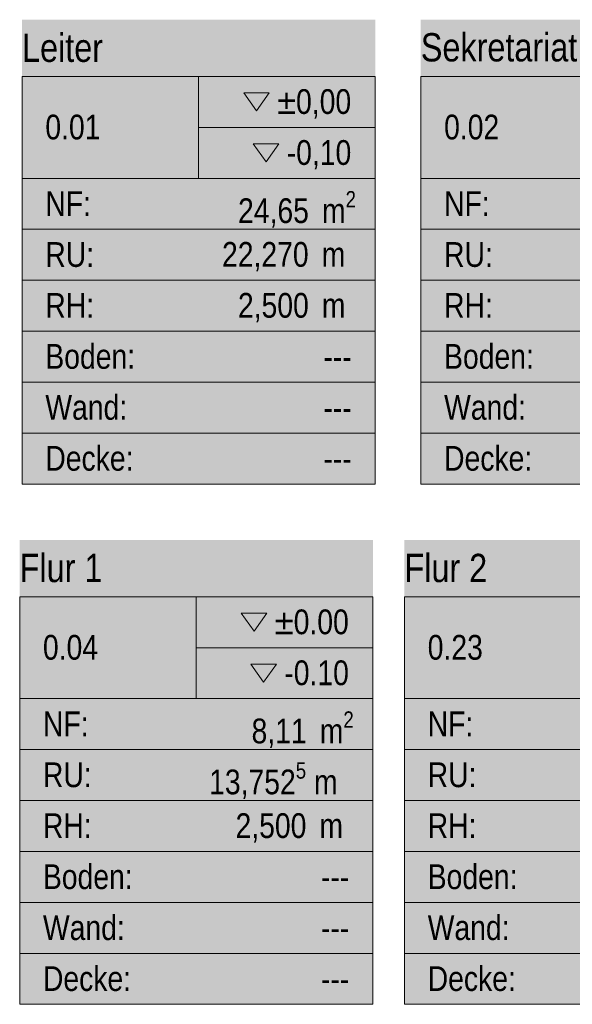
# Model space of a CAD drawing. Header units: metres. Extents: x -79 to 740, y -195 to 69.
# Tile 284 of 306: x 19.31 to 23.23, y 61.94 to 68.9. Entities that reach past the tile are written whole.
import ezdxf
from ezdxf.enums import TextEntityAlignment as Align

# ---------------------------------------------------------------- set-up
doc = ezdxf.new("R2010")
doc.units = ezdxf.units.M
doc.header["$MEASUREMENT"] = 0
doc.layers.add('80 Raum', color=7, linetype='Continuous')
doc.styles.add('ERSTELLTER_STIL_1', font='ARIALN.TTF')
doc.styles.add('ERSTELLTER_STIL_2', font='ARIALN.TTF')

# ---------------------------------------------------------------- blocks, each defined once
blk = doc.blocks.new('Sekretariat_0.02_19_1', base_point=(23.4033, 67.2589))
at = {"layer": '80 Raum', "linetype": 'Continuous', "lineweight": 0, "true_color": 0x2a303f}
blk.add_hatch(color=169, dxfattribs=at).paths.add_polyline_path([(22.1533, 65.617), (24.6533, 65.617), (24.6533, 68.9008), (22.1533, 68.9008)])
at = {"layer": '80 Raum', "linetype": 'Continuous', "lineweight": 0, "true_color": 0x000000}
blk.add_hatch(color=18, dxfattribs=at).paths.add_polyline_path([(23.7903, 68.0226), (23.8804, 67.8952), (23.9705, 68.0226)])
at = {"layer": '80 Raum', "color": 7, "linetype": 'Continuous', "lineweight": 9}
for p, q in [((24.6533, 68.4993), (22.1533, 68.4993)), ((22.1533, 68.4993), (22.1533, 65.617)), ((22.1533, 68.4993), (24.6533, 68.4993)), ((22.1533, 67.7787), (22.1533, 68.4993)), ((23.4033, 68.4993), (23.4033, 67.7787)), ((24.6533, 65.617), (24.6533, 68.4993)), ((24.6533, 68.4993), (24.6533, 67.7787)), ((23.4033, 68.139), (24.6533, 68.139)), ((24.6533, 67.7787), (22.1533, 67.7787)), ((22.1533, 67.7787), (24.6533, 67.7787)), ((22.1533, 67.4185), (22.1533, 67.7787)), ((24.6533, 67.7787), (24.6533, 67.4185)), ((24.6533, 67.4185), (22.1533, 67.4185)), ((22.1533, 67.4185), (24.6533, 67.4185)), ((22.1533, 67.0582), (22.1533, 67.4185)), ((24.6533, 67.4185), (24.6533, 67.0582)), ((24.6533, 67.0582), (22.1533, 67.0582)), ((22.1533, 67.0582), (24.6533, 67.0582)), ((22.1533, 66.6979), (22.1533, 67.0582)), ((24.6533, 67.0582), (24.6533, 66.6979)), ((24.6533, 66.6979), (22.1533, 66.6979)), ((22.1533, 66.6979), (24.6533, 66.6979)), ((22.1533, 66.3376), (22.1533, 66.6979)), ((24.6533, 66.6979), (24.6533, 66.3376)), ((24.6533, 66.3376), (22.1533, 66.3376)), ((22.1533, 66.3376), (24.6533, 66.3376)), ((22.1533, 65.9773), (22.1533, 66.3376)), ((24.6533, 66.3376), (24.6533, 65.9773)), ((24.6533, 65.9773), (22.1533, 65.9773)), ((22.1533, 65.9773), (24.6533, 65.9773)), ((22.1533, 65.617), (22.1533, 65.9773)), ((24.6533, 65.9773), (24.6533, 65.617)), ((22.1533, 65.617), (24.6533, 65.617)), ((24.6533, 65.617), (22.1533, 65.617))]:
    blk.add_line(p, q, dxfattribs=at)
at = {"layer": '80 Raum', "color": 7, "linetype": 'Continuous', "lineweight": 13, "flags": 128}
for points in [[(23.7222, 68.3829), (23.8122, 68.2555), (23.9023, 68.3829)], [(23.7903, 68.0226), (23.8804, 67.8952), (23.9705, 68.0226)]]:
    blk.add_lwpolyline(points, close=True, dxfattribs=at)
at = {"layer": '80 Raum', "color": 7, "lineweight": 9, "char_height": 0.175, "attachment_point": 1, "style": 'ERSTELLTER_STIL_2'}
for s, insert in [('\\A1;{\\pql;\\pt0,0.05;\\fArial Narrow|b0|i0|c0|p0;\\W1.000000;±0,00\\fArial Narrow|b0|i0|c0|p0;\\W1.000000;\\A1{\\H.66x;\\S^  ;}\\fArial Narrow|b0|i0|c0|p0;\\W1.000000;\\fArial Narrow|b0|i0|c0|p0;\\W1.000000;\\A1{\\H.66x;\\S^  ;}}', (23.9587, 68.4093)), ('\\A1;{\\pql;\\pt0,0.05;\\fArial Narrow|b0|i0|c0|p0;\\W1.000000;-0,10\\fArial Narrow|b0|i0|c0|p0;\\W1.000000;\\A1{\\H.66x;\\S^  ;}\\fArial Narrow|b0|i0|c0|p0;\\W1.000000;\\fArial Narrow|b0|i0|c0|p0;\\W1.000000;\\A1{\\H.66x;\\S^  ;}}', (24.0268, 68.049)), ('\\A1;{\\pql;\\pt0,0.05;\\fArial Narrow|b0|i0|c0|p0;\\W1.000000;15,71\\fArial Narrow|b0|i0|c0|p0;\\W1.000000;\\A1{\\H.66x;\\S^  ;}\\fArial Narrow|b0|i0|c0|p0;\\W1.000000; m\\fArial Narrow|b0|i0|c0|p0;\\W1.000000;\\A1{\\H.66x;\\S2^  ;}}', (23.6821, 67.6887)), ('\\A1;{\\pql;\\pt0,0.05;\\fArial Narrow|b0|i0|c0|p0;\\W1.000000;17,192\\fArial Narrow|b0|i0|c0|p0;\\W1.000000;\\A1{\\H.66x;\\S^  ;}\\fArial Narrow|b0|i0|c0|p0;\\W1.000000; m\\fArial Narrow|b0|i0|c0|p0;\\W1.000000;\\A1{\\H.66x;\\S^  ;}}', (23.5687, 67.3284)), ('\\A1;{\\pql;\\pt0,0.05;\\fArial Narrow|b0|i0|c0|p0;\\W1.000000;2,500\\fArial Narrow|b0|i0|c0|p0;\\W1.000000;\\A1{\\H.66x;\\S^  ;}\\fArial Narrow|b0|i0|c0|p0;\\W1.000000; m\\fArial Narrow|b0|i0|c0|p0;\\W1.000000;\\A1{\\H.66x;\\S^  ;}}', (23.6814, 66.9681))]:
    blk.add_mtext(s, dxfattribs=dict(at, insert=insert))
at = {"layer": '80 Raum', "color": 7, "lineweight": 9}
for tag, height, style, p in [('DUMMY_850', 0.2, 'ERSTELLTER_STIL_1', (24.4886, 68.8648)), ('ROOM_NAME', 0.2, 'ERSTELLTER_STIL_1', (22.1533, 68.8056)), ('ROOM_NUMBER', 0.175, 'ERSTELLTER_STIL_2', (22.318, 68.2291)), ('measuredNetAreaCode', 0.175, 'ERSTELLTER_STIL_2', (22.318, 67.688)), ('perimeterCode', 0.175, 'ERSTELLTER_STIL_2', (22.318, 67.3277)), ('ceilingHeightCode', 0.175, 'ERSTELLTER_STIL_2', (22.318, 66.9674)), ('measuredAreaCode', 0.175, 'ERSTELLTER_STIL_2', (22.318, 66.6071)), ('DUMMY_851_0', 0.175, 'ERSTELLTER_STIL_2', (24.2863, 66.6052)), ('DUMMY_852', 0.175, 'ERSTELLTER_STIL_2', (22.318, 66.2468)), ('DUMMY_851_1', 0.175, 'ERSTELLTER_STIL_2', (24.2863, 66.2449)), ('DUMMY_853', 0.175, 'ERSTELLTER_STIL_2', (22.318, 65.8865)), ('DUMMY_851_2', 0.175, 'ERSTELLTER_STIL_2', (24.2863, 65.8846))]:
    blk.add_attdef(tag, text='', height=height, dxfattribs=dict(at, style=style)).set_placement(p, align=Align.TOP_LEFT)
blk = doc.blocks.new('Flur 1_0.04_20_1', base_point=(20.5636, 63.5795))
at = {"layer": '80 Raum', "linetype": 'Continuous', "lineweight": 0, "true_color": 0x2a303f}
blk.add_hatch(color=169, dxfattribs=at).paths.add_polyline_path([(19.3136, 61.9375), (21.8136, 61.9375), (21.8136, 65.2214), (19.3136, 65.2214)])
at = {"layer": '80 Raum', "linetype": 'Continuous', "lineweight": 0, "true_color": 0x000000}
blk.add_hatch(color=18, dxfattribs=at).paths.add_polyline_path([(20.9507, 64.3431), (21.0407, 64.2158), (21.1308, 64.3431)])
at = {"layer": '80 Raum', "color": 7, "linetype": 'Continuous', "lineweight": 9}
for p, q in [((21.8136, 64.8199), (19.3136, 64.8199)), ((19.3136, 64.8199), (19.3136, 61.9375)), ((19.3136, 64.8199), (21.8136, 64.8199)), ((19.3136, 64.0993), (19.3136, 64.8199)), ((20.5636, 64.8199), (20.5636, 64.0993)), ((21.8136, 61.9375), (21.8136, 64.8199)), ((21.8136, 64.8199), (21.8136, 64.0993)), ((20.5636, 64.4596), (21.8136, 64.4596)), ((21.8136, 64.0993), (19.3136, 64.0993)), ((19.3136, 64.0993), (21.8136, 64.0993)), ((19.3136, 63.739), (19.3136, 64.0993)), ((21.8136, 64.0993), (21.8136, 63.739)), ((21.8136, 63.739), (19.3136, 63.739)), ((19.3136, 63.739), (21.8136, 63.739)), ((19.3136, 63.3787), (19.3136, 63.739)), ((21.8136, 63.739), (21.8136, 63.3787)), ((21.8136, 63.3787), (19.3136, 63.3787)), ((19.3136, 63.3787), (21.8136, 63.3787)), ((19.3136, 63.0184), (19.3136, 63.3787)), ((21.8136, 63.3787), (21.8136, 63.0184)), ((21.8136, 63.0184), (19.3136, 63.0184)), ((19.3136, 63.0184), (21.8136, 63.0184)), ((19.3136, 62.6581), (19.3136, 63.0184)), ((21.8136, 63.0184), (21.8136, 62.6581)), ((21.8136, 62.6581), (19.3136, 62.6581)), ((19.3136, 62.6581), (21.8136, 62.6581)), ((19.3136, 62.2978), (19.3136, 62.6581)), ((21.8136, 62.6581), (21.8136, 62.2978)), ((21.8136, 62.2978), (19.3136, 62.2978)), ((19.3136, 62.2978), (21.8136, 62.2978)), ((19.3136, 61.9375), (19.3136, 62.2978)), ((21.8136, 62.2978), (21.8136, 61.9375)), ((19.3136, 61.9375), (21.8136, 61.9375)), ((21.8136, 61.9375), (19.3136, 61.9375))]:
    blk.add_line(p, q, dxfattribs=at)
at = {"layer": '80 Raum', "color": 7, "linetype": 'Continuous', "lineweight": 13, "flags": 128}
for points in [[(20.8825, 64.7034), (20.9726, 64.5761), (21.0626, 64.7034)], [(20.9507, 64.3431), (21.0407, 64.2158), (21.1308, 64.3431)]]:
    blk.add_lwpolyline(points, close=True, dxfattribs=at)
at = {"layer": '80 Raum', "color": 7, "lineweight": 9, "char_height": 0.175, "attachment_point": 1, "style": 'ERSTELLTER_STIL_2'}
for s, insert in [('\\A1;{\\pql;\\pt0,0.05;\\fArial Narrow|b0|i0|c0|p0;\\W1.000000;±0.00\\fArial Narrow|b0|i0|c0|p0;\\W1.000000;\\A1{\\H.66x;\\S^  ;}\\fArial Narrow|b0|i0|c0|p0;\\W1.000000;\\fArial Narrow|b0|i0|c0|p0;\\W1.000000;\\A1{\\H.66x;\\S^  ;}}', (21.119, 64.7298)), ('\\A1;{\\pql;\\pt0,0.05;\\fArial Narrow|b0|i0|c0|p0;\\W1.000000;-0.10\\fArial Narrow|b0|i0|c0|p0;\\W1.000000;\\A1{\\H.66x;\\S^  ;}\\fArial Narrow|b0|i0|c0|p0;\\W1.000000;\\fArial Narrow|b0|i0|c0|p0;\\W1.000000;\\A1{\\H.66x;\\S^  ;}}', (21.1871, 64.3695)), ('\\A1;{\\pql;\\pt0,0.05;\\fArial Narrow|b0|i0|c0|p0;\\W1.000000;8,11\\fArial Narrow|b0|i0|c0|p0;\\W1.000000;\\A1{\\H.66x;\\S^  ;}\\fArial Narrow|b0|i0|c0|p0;\\W1.000000; m\\fArial Narrow|b0|i0|c0|p0;\\W1.000000;\\A1{\\H.66x;\\S2^  ;}}', (20.9551, 64.0092)), ('\\A1;{\\pql;\\pt0,0.05;\\fArial Narrow|b0|i0|c0|p0;\\W1.000000;13,752\\fArial Narrow|b0|i0|c0|p0;\\W1.000000;\\A1{\\H.66x;\\S5^  ;}\\fArial Narrow|b0|i0|c0|p0;\\W1.000000; m\\fArial Narrow|b0|i0|c0|p0;\\W1.000000;\\A1{\\H.66x;\\S^  ;}}', (20.6547, 63.6489)), ('\\A1;{\\pql;\\pt0,0.05;\\fArial Narrow|b0|i0|c0|p0;\\W1.000000;2,500\\fArial Narrow|b0|i0|c0|p0;\\W1.000000;\\A1{\\H.66x;\\S^  ;}\\fArial Narrow|b0|i0|c0|p0;\\W1.000000; m\\fArial Narrow|b0|i0|c0|p0;\\W1.000000;\\A1{\\H.66x;\\S^  ;}}', (20.8417, 63.2886))]:
    blk.add_mtext(s, dxfattribs=dict(at, insert=insert))
at = {"layer": '80 Raum', "color": 7, "lineweight": 9}
for tag, height, style, p in [('DUMMY_850', 0.2, 'ERSTELLTER_STIL_1', (21.6489, 65.1853)), ('ROOM_NAME', 0.2, 'ERSTELLTER_STIL_1', (19.3136, 65.1234)), ('ROOM_NUMBER', 0.175, 'ERSTELLTER_STIL_2', (19.4783, 64.5497)), ('measuredNetAreaCode', 0.175, 'ERSTELLTER_STIL_2', (19.4783, 64.0085)), ('perimeterCode', 0.175, 'ERSTELLTER_STIL_2', (19.4783, 63.6482)), ('ceilingHeightCode', 0.175, 'ERSTELLTER_STIL_2', (19.4783, 63.2879)), ('measuredAreaCode', 0.175, 'ERSTELLTER_STIL_2', (19.4783, 62.9276)), ('DUMMY_851_0', 0.175, 'ERSTELLTER_STIL_2', (21.4466, 62.9258)), ('DUMMY_852', 0.175, 'ERSTELLTER_STIL_2', (19.4783, 62.5673)), ('DUMMY_851_1', 0.175, 'ERSTELLTER_STIL_2', (21.4466, 62.5655)), ('DUMMY_853', 0.175, 'ERSTELLTER_STIL_2', (19.4783, 62.207)), ('DUMMY_851_2', 0.175, 'ERSTELLTER_STIL_2', (21.4466, 62.2052))]:
    blk.add_attdef(tag, text='', height=height, dxfattribs=dict(at, style=style)).set_placement(p, align=Align.TOP_LEFT)
blk = doc.blocks.new('Leiter_0.01_21_1', base_point=(20.5806, 67.2589))
at = {"layer": '80 Raum', "linetype": 'Continuous', "lineweight": 0, "true_color": 0x2a303f}
blk.add_hatch(color=169, dxfattribs=at).paths.add_polyline_path([(19.3306, 65.617), (21.8306, 65.617), (21.8306, 68.9008), (19.3306, 68.9008)])
at = {"layer": '80 Raum', "linetype": 'Continuous', "lineweight": 0, "true_color": 0x000000}
blk.add_hatch(color=18, dxfattribs=at).paths.add_polyline_path([(20.9676, 68.0226), (21.0577, 67.8952), (21.1477, 68.0226)])
at = {"layer": '80 Raum', "color": 7, "linetype": 'Continuous', "lineweight": 9}
for p, q in [((21.8306, 68.4993), (19.3306, 68.4993)), ((19.3306, 68.4993), (19.3306, 65.617)), ((19.3306, 68.4993), (21.8306, 68.4993)), ((19.3306, 67.7787), (19.3306, 68.4993)), ((20.5806, 68.4993), (20.5806, 67.7787)), ((21.8306, 65.617), (21.8306, 68.4993)), ((21.8306, 68.4993), (21.8306, 67.7787)), ((20.5806, 68.139), (21.8306, 68.139)), ((21.8306, 67.7787), (19.3306, 67.7787)), ((19.3306, 67.7787), (21.8306, 67.7787)), ((19.3306, 67.4185), (19.3306, 67.7787)), ((21.8306, 67.7787), (21.8306, 67.4185)), ((21.8306, 67.4185), (19.3306, 67.4185)), ((19.3306, 67.4185), (21.8306, 67.4185)), ((19.3306, 67.0582), (19.3306, 67.4185)), ((21.8306, 67.4185), (21.8306, 67.0582)), ((21.8306, 67.0582), (19.3306, 67.0582)), ((19.3306, 67.0582), (21.8306, 67.0582)), ((19.3306, 66.6979), (19.3306, 67.0582)), ((21.8306, 67.0582), (21.8306, 66.6979)), ((21.8306, 66.6979), (19.3306, 66.6979)), ((19.3306, 66.6979), (21.8306, 66.6979)), ((19.3306, 66.3376), (19.3306, 66.6979)), ((21.8306, 66.6979), (21.8306, 66.3376)), ((21.8306, 66.3376), (19.3306, 66.3376)), ((19.3306, 66.3376), (21.8306, 66.3376)), ((19.3306, 65.9773), (19.3306, 66.3376)), ((21.8306, 66.3376), (21.8306, 65.9773)), ((21.8306, 65.9773), (19.3306, 65.9773)), ((19.3306, 65.9773), (21.8306, 65.9773)), ((19.3306, 65.617), (19.3306, 65.9773)), ((21.8306, 65.9773), (21.8306, 65.617)), ((19.3306, 65.617), (21.8306, 65.617)), ((21.8306, 65.617), (19.3306, 65.617))]:
    blk.add_line(p, q, dxfattribs=at)
at = {"layer": '80 Raum', "color": 7, "linetype": 'Continuous', "lineweight": 13, "flags": 128}
for points in [[(20.8994, 68.3829), (20.9895, 68.2555), (21.0796, 68.3829)], [(20.9676, 68.0226), (21.0577, 67.8952), (21.1477, 68.0226)]]:
    blk.add_lwpolyline(points, close=True, dxfattribs=at)
at = {"layer": '80 Raum', "color": 7, "lineweight": 9, "char_height": 0.175, "attachment_point": 1, "style": 'ERSTELLTER_STIL_2'}
for s, insert in [('\\A1;{\\pql;\\pt0,0.05;\\fArial Narrow|b0|i0|c0|p0;\\W1.000000;±0,00\\fArial Narrow|b0|i0|c0|p0;\\W1.000000;\\A1{\\H.66x;\\S^  ;}\\fArial Narrow|b0|i0|c0|p0;\\W1.000000;\\fArial Narrow|b0|i0|c0|p0;\\W1.000000;\\A1{\\H.66x;\\S^  ;}}', (21.1359, 68.4093)), ('\\A1;{\\pql;\\pt0,0.05;\\fArial Narrow|b0|i0|c0|p0;\\W1.000000;-0,10\\fArial Narrow|b0|i0|c0|p0;\\W1.000000;\\A1{\\H.66x;\\S^  ;}\\fArial Narrow|b0|i0|c0|p0;\\W1.000000;\\fArial Narrow|b0|i0|c0|p0;\\W1.000000;\\A1{\\H.66x;\\S^  ;}}', (21.2041, 68.049)), ('\\A1;{\\pql;\\pt0,0.05;\\fArial Narrow|b0|i0|c0|p0;\\W1.000000;24,65\\fArial Narrow|b0|i0|c0|p0;\\W1.000000;\\A1{\\H.66x;\\S^  ;}\\fArial Narrow|b0|i0|c0|p0;\\W1.000000; m\\fArial Narrow|b0|i0|c0|p0;\\W1.000000;\\A1{\\H.66x;\\S2^  ;}}', (20.8594, 67.6887)), ('\\A1;{\\pql;\\pt0,0.05;\\fArial Narrow|b0|i0|c0|p0;\\W1.000000;22,270\\fArial Narrow|b0|i0|c0|p0;\\W1.000000;\\A1{\\H.66x;\\S^  ;}\\fArial Narrow|b0|i0|c0|p0;\\W1.000000; m\\fArial Narrow|b0|i0|c0|p0;\\W1.000000;\\A1{\\H.66x;\\S^  ;}}', (20.746, 67.3284)), ('\\A1;{\\pql;\\pt0,0.05;\\fArial Narrow|b0|i0|c0|p0;\\W1.000000;2,500\\fArial Narrow|b0|i0|c0|p0;\\W1.000000;\\A1{\\H.66x;\\S^  ;}\\fArial Narrow|b0|i0|c0|p0;\\W1.000000; m\\fArial Narrow|b0|i0|c0|p0;\\W1.000000;\\A1{\\H.66x;\\S^  ;}}', (20.8586, 66.9681))]:
    blk.add_mtext(s, dxfattribs=dict(at, insert=insert))
at = {"layer": '80 Raum', "color": 7, "lineweight": 9}
for tag, height, style, p in [('DUMMY_850', 0.2, 'ERSTELLTER_STIL_1', (21.6659, 68.8648)), ('ROOM_NAME', 0.2, 'ERSTELLTER_STIL_1', (19.3306, 68.8022)), ('ROOM_NUMBER', 0.175, 'ERSTELLTER_STIL_2', (19.4953, 68.2291)), ('measuredNetAreaCode', 0.175, 'ERSTELLTER_STIL_2', (19.4953, 67.688)), ('perimeterCode', 0.175, 'ERSTELLTER_STIL_2', (19.4953, 67.3277)), ('ceilingHeightCode', 0.175, 'ERSTELLTER_STIL_2', (19.4953, 66.9674)), ('measuredAreaCode', 0.175, 'ERSTELLTER_STIL_2', (19.4953, 66.6071)), ('DUMMY_851_0', 0.175, 'ERSTELLTER_STIL_2', (21.4636, 66.6052)), ('DUMMY_852', 0.175, 'ERSTELLTER_STIL_2', (19.4953, 66.2468)), ('DUMMY_851_1', 0.175, 'ERSTELLTER_STIL_2', (21.4636, 66.2449)), ('DUMMY_853', 0.175, 'ERSTELLTER_STIL_2', (19.4953, 65.8865)), ('DUMMY_851_2', 0.175, 'ERSTELLTER_STIL_2', (21.4636, 65.8846))]:
    blk.add_attdef(tag, text='', height=height, dxfattribs=dict(at, style=style)).set_placement(p, align=Align.TOP_LEFT)
blk = doc.blocks.new('Flur 2_0.23_40_1', base_point=(23.2873, 63.5795))
at = {"layer": '80 Raum', "linetype": 'Continuous', "lineweight": 0, "true_color": 0x2a303f}
blk.add_hatch(color=169, dxfattribs=at).paths.add_polyline_path([(22.0373, 61.9375), (24.5373, 61.9375), (24.5373, 65.2214), (22.0373, 65.2214)])
at = {"layer": '80 Raum', "linetype": 'Continuous', "lineweight": 0, "true_color": 0x000000}
blk.add_hatch(color=18, dxfattribs=at).paths.add_polyline_path([(23.6743, 64.3431), (23.7644, 64.2158), (23.8545, 64.3431)])
at = {"layer": '80 Raum', "color": 7, "linetype": 'Continuous', "lineweight": 9}
for p, q in [((24.5373, 64.8199), (22.0373, 64.8199)), ((22.0373, 64.8199), (22.0373, 61.9375)), ((22.0373, 64.8199), (24.5373, 64.8199)), ((22.0373, 64.0993), (22.0373, 64.8199)), ((23.2873, 64.8199), (23.2873, 64.0993)), ((24.5373, 61.9375), (24.5373, 64.8199)), ((24.5373, 64.8199), (24.5373, 64.0993)), ((23.2873, 64.4596), (24.5373, 64.4596)), ((24.5373, 64.0993), (22.0373, 64.0993)), ((22.0373, 64.0993), (24.5373, 64.0993)), ((22.0373, 63.739), (22.0373, 64.0993)), ((24.5373, 64.0993), (24.5373, 63.739)), ((24.5373, 63.739), (22.0373, 63.739)), ((22.0373, 63.739), (24.5373, 63.739)), ((22.0373, 63.3787), (22.0373, 63.739)), ((24.5373, 63.739), (24.5373, 63.3787)), ((24.5373, 63.3787), (22.0373, 63.3787)), ((22.0373, 63.3787), (24.5373, 63.3787)), ((22.0373, 63.0184), (22.0373, 63.3787)), ((24.5373, 63.3787), (24.5373, 63.0184)), ((24.5373, 63.0184), (22.0373, 63.0184)), ((22.0373, 63.0184), (24.5373, 63.0184)), ((22.0373, 62.6581), (22.0373, 63.0184)), ((24.5373, 63.0184), (24.5373, 62.6581)), ((24.5373, 62.6581), (22.0373, 62.6581)), ((22.0373, 62.6581), (24.5373, 62.6581)), ((22.0373, 62.2978), (22.0373, 62.6581)), ((24.5373, 62.6581), (24.5373, 62.2978)), ((24.5373, 62.2978), (22.0373, 62.2978)), ((22.0373, 62.2978), (24.5373, 62.2978)), ((22.0373, 61.9375), (22.0373, 62.2978)), ((24.5373, 62.2978), (24.5373, 61.9375)), ((22.0373, 61.9375), (24.5373, 61.9375)), ((24.5373, 61.9375), (22.0373, 61.9375))]:
    blk.add_line(p, q, dxfattribs=at)
at = {"layer": '80 Raum', "color": 7, "linetype": 'Continuous', "lineweight": 13, "flags": 128}
for points in [[(23.6062, 64.7034), (23.6962, 64.5761), (23.7863, 64.7034)], [(23.6743, 64.3431), (23.7644, 64.2158), (23.8545, 64.3431)]]:
    blk.add_lwpolyline(points, close=True, dxfattribs=at)
at = {"layer": '80 Raum', "color": 7, "lineweight": 9, "char_height": 0.175, "attachment_point": 1, "style": 'ERSTELLTER_STIL_2'}
for s, insert in [('\\A1;{\\pql;\\pt0,0.05;\\fArial Narrow|b0|i0|c0|p0;\\W1.000000;±0.00\\fArial Narrow|b0|i0|c0|p0;\\W1.000000;\\A1{\\H.66x;\\S^  ;}\\fArial Narrow|b0|i0|c0|p0;\\W1.000000;\\fArial Narrow|b0|i0|c0|p0;\\W1.000000;\\A1{\\H.66x;\\S^  ;}}', (23.8426, 64.7298)), ('\\A1;{\\pql;\\pt0,0.05;\\fArial Narrow|b0|i0|c0|p0;\\W1.000000;-0.10\\fArial Narrow|b0|i0|c0|p0;\\W1.000000;\\A1{\\H.66x;\\S^  ;}\\fArial Narrow|b0|i0|c0|p0;\\W1.000000;\\fArial Narrow|b0|i0|c0|p0;\\W1.000000;\\A1{\\H.66x;\\S^  ;}}', (23.9108, 64.3695)), ('\\A1;{\\pql;\\pt0,0.05;\\fArial Narrow|b0|i0|c0|p0;\\W1.000000;28,37\\fArial Narrow|b0|i0|c0|p0;\\W1.000000;\\A1{\\H.66x;\\S^  ;}\\fArial Narrow|b0|i0|c0|p0;\\W1.000000; m\\fArial Narrow|b0|i0|c0|p0;\\W1.000000;\\A1{\\H.66x;\\S2^  ;}}', (23.5661, 64.0092)), ('\\A1;{\\pql;\\pt0,0.05;\\fArial Narrow|b0|i0|c0|p0;\\W1.000000;27,160\\fArial Narrow|b0|i0|c0|p0;\\W1.000000;\\A1{\\H.66x;\\S5^  ;}\\fArial Narrow|b0|i0|c0|p0;\\W1.000000; m\\fArial Narrow|b0|i0|c0|p0;\\W1.000000;\\A1{\\H.66x;\\S^  ;}}', (23.3783, 63.6489)), ('\\A1;{\\pql;\\pt0,0.05;\\fArial Narrow|b0|i0|c0|p0;\\W1.000000;2,500\\fArial Narrow|b0|i0|c0|p0;\\W1.000000;\\A1{\\H.66x;\\S^  ;}\\fArial Narrow|b0|i0|c0|p0;\\W1.000000; m\\fArial Narrow|b0|i0|c0|p0;\\W1.000000;\\A1{\\H.66x;\\S^  ;}}', (23.5654, 63.2886))]:
    blk.add_mtext(s, dxfattribs=dict(at, insert=insert))
at = {"layer": '80 Raum', "color": 7, "lineweight": 9}
for tag, height, style, p in [('DUMMY_850', 0.2, 'ERSTELLTER_STIL_1', (24.3726, 65.1853)), ('ROOM_NAME', 0.2, 'ERSTELLTER_STIL_1', (22.0373, 65.1234)), ('ROOM_NUMBER', 0.175, 'ERSTELLTER_STIL_2', (22.202, 64.5497)), ('measuredNetAreaCode', 0.175, 'ERSTELLTER_STIL_2', (22.202, 64.0085)), ('perimeterCode', 0.175, 'ERSTELLTER_STIL_2', (22.202, 63.6482)), ('ceilingHeightCode', 0.175, 'ERSTELLTER_STIL_2', (22.202, 63.2879)), ('measuredAreaCode', 0.175, 'ERSTELLTER_STIL_2', (22.202, 62.9276)), ('DUMMY_851_0', 0.175, 'ERSTELLTER_STIL_2', (24.1703, 62.9258)), ('DUMMY_852', 0.175, 'ERSTELLTER_STIL_2', (22.202, 62.5673)), ('DUMMY_851_1', 0.175, 'ERSTELLTER_STIL_2', (24.1703, 62.5655)), ('DUMMY_853', 0.175, 'ERSTELLTER_STIL_2', (22.202, 62.207)), ('DUMMY_851_2', 0.175, 'ERSTELLTER_STIL_2', (24.1703, 62.2052))]:
    blk.add_attdef(tag, text='', height=height, dxfattribs=dict(at, style=style)).set_placement(p, align=Align.TOP_LEFT)

msp = doc.modelspace()

# ---------------------------------------------------------------- block references
at = {"layer": '80 Raum', "color": 7, "linetype": 'Continuous', "lineweight": 13}
ref = msp.add_blockref('Leiter_0.01_21_1', (20.5806, 67.2589), dxfattribs=at)
ref.add_attrib('ROOM_NAME', 'Leiter', dxfattribs={"color": 7, "lineweight": 9, "height": 0.2, "style": 'ERSTELLTER_STIL_1'}).set_placement((19.3306, 68.8022), align=Align.TOP_LEFT)
ref.add_attrib('ROOM_NUMBER', '0.01', dxfattribs={"color": 7, "lineweight": 9, "height": 0.175, "style": 'ERSTELLTER_STIL_2'}).set_placement((19.4953, 68.2291), align=Align.TOP_LEFT)
ref.add_attrib('measuredAreaCode', 'Boden: ', dxfattribs={"color": 7, "lineweight": 9, "height": 0.175, "style": 'ERSTELLTER_STIL_2'}).set_placement((19.4953, 66.6071), align=Align.TOP_LEFT)
ref.add_attrib('measuredNetAreaCode', 'NF: ', dxfattribs={"color": 7, "lineweight": 9, "height": 0.175, "style": 'ERSTELLTER_STIL_2'}).set_placement((19.4953, 67.688), align=Align.TOP_LEFT)
ref.add_attrib('perimeterCode', 'RU: ', dxfattribs={"color": 7, "lineweight": 9, "height": 0.175, "style": 'ERSTELLTER_STIL_2'}).set_placement((19.4953, 67.3277), align=Align.TOP_LEFT)
ref.add_attrib('ceilingHeightCode', 'RH: ', dxfattribs={"color": 7, "lineweight": 9, "height": 0.175, "style": 'ERSTELLTER_STIL_2'}).set_placement((19.4953, 66.9674), align=Align.TOP_LEFT)
ref.add_attrib('DUMMY_851', '---', dxfattribs={"color": 7, "lineweight": 9, "height": 0.175, "style": 'ERSTELLTER_STIL_2'}).set_placement((21.4636, 66.6052), align=Align.TOP_LEFT)
ref.add_attrib('DUMMY_851_1', '---', dxfattribs={"color": 7, "lineweight": 9, "height": 0.175, "style": 'ERSTELLTER_STIL_2'}).set_placement((21.4636, 66.2449), align=Align.TOP_LEFT)
ref.add_attrib('DUMMY_851_2', '---', dxfattribs={"color": 7, "lineweight": 9, "height": 0.175, "style": 'ERSTELLTER_STIL_2'}).set_placement((21.4636, 65.8846), align=Align.TOP_LEFT)
ref.add_attrib('DUMMY_852', 'Wand: ', dxfattribs={"color": 7, "lineweight": 9, "height": 0.175, "style": 'ERSTELLTER_STIL_2'}).set_placement((19.4953, 66.2468), align=Align.TOP_LEFT)
ref.add_attrib('DUMMY_853', 'Decke: ', dxfattribs={"color": 7, "lineweight": 9, "height": 0.175, "style": 'ERSTELLTER_STIL_2'}).set_placement((19.4953, 65.8865), align=Align.TOP_LEFT)
ref = msp.add_blockref('Sekretariat_0.02_19_1', (23.4033, 67.2589), dxfattribs=at)
ref.add_attrib('ROOM_NAME', 'Sekretariat', dxfattribs={"color": 7, "lineweight": 9, "height": 0.2, "style": 'ERSTELLTER_STIL_1'}).set_placement((22.1533, 68.8056), align=Align.TOP_LEFT)
ref.add_attrib('ROOM_NUMBER', '0.02', dxfattribs={"color": 7, "lineweight": 9, "height": 0.175, "style": 'ERSTELLTER_STIL_2'}).set_placement((22.318, 68.2291), align=Align.TOP_LEFT)
ref.add_attrib('measuredAreaCode', 'Boden: ', dxfattribs={"color": 7, "lineweight": 9, "height": 0.175, "style": 'ERSTELLTER_STIL_2'}).set_placement((22.318, 66.6071), align=Align.TOP_LEFT)
ref.add_attrib('measuredNetAreaCode', 'NF: ', dxfattribs={"color": 7, "lineweight": 9, "height": 0.175, "style": 'ERSTELLTER_STIL_2'}).set_placement((22.318, 67.688), align=Align.TOP_LEFT)
ref.add_attrib('perimeterCode', 'RU: ', dxfattribs={"color": 7, "lineweight": 9, "height": 0.175, "style": 'ERSTELLTER_STIL_2'}).set_placement((22.318, 67.3277), align=Align.TOP_LEFT)
ref.add_attrib('ceilingHeightCode', 'RH: ', dxfattribs={"color": 7, "lineweight": 9, "height": 0.175, "style": 'ERSTELLTER_STIL_2'}).set_placement((22.318, 66.9674), align=Align.TOP_LEFT)
ref.add_attrib('DUMMY_851', '---', dxfattribs={"color": 7, "lineweight": 9, "height": 0.175, "style": 'ERSTELLTER_STIL_2'}).set_placement((24.2863, 66.6052), align=Align.TOP_LEFT)
ref.add_attrib('DUMMY_851_1', '---', dxfattribs={"color": 7, "lineweight": 9, "height": 0.175, "style": 'ERSTELLTER_STIL_2'}).set_placement((24.2863, 66.2449), align=Align.TOP_LEFT)
ref.add_attrib('DUMMY_851_2', '---', dxfattribs={"color": 7, "lineweight": 9, "height": 0.175, "style": 'ERSTELLTER_STIL_2'}).set_placement((24.2863, 65.8846), align=Align.TOP_LEFT)
ref.add_attrib('DUMMY_852', 'Wand: ', dxfattribs={"color": 7, "lineweight": 9, "height": 0.175, "style": 'ERSTELLTER_STIL_2'}).set_placement((22.318, 66.2468), align=Align.TOP_LEFT)
ref.add_attrib('DUMMY_853', 'Decke: ', dxfattribs={"color": 7, "lineweight": 9, "height": 0.175, "style": 'ERSTELLTER_STIL_2'}).set_placement((22.318, 65.8865), align=Align.TOP_LEFT)
ref = msp.add_blockref('Flur 1_0.04_20_1', (20.5636, 63.5795), dxfattribs=at)
ref.add_attrib('ROOM_NAME', 'Flur 1', dxfattribs={"color": 7, "lineweight": 9, "height": 0.2, "style": 'ERSTELLTER_STIL_1'}).set_placement((19.3136, 65.1234), align=Align.TOP_LEFT)
ref.add_attrib('ROOM_NUMBER', '0.04', dxfattribs={"color": 7, "lineweight": 9, "height": 0.175, "style": 'ERSTELLTER_STIL_2'}).set_placement((19.4783, 64.5497), align=Align.TOP_LEFT)
ref.add_attrib('measuredAreaCode', 'Boden: ', dxfattribs={"color": 7, "lineweight": 9, "height": 0.175, "style": 'ERSTELLTER_STIL_2'}).set_placement((19.4783, 62.9276), align=Align.TOP_LEFT)
ref.add_attrib('measuredNetAreaCode', 'NF: ', dxfattribs={"color": 7, "lineweight": 9, "height": 0.175, "style": 'ERSTELLTER_STIL_2'}).set_placement((19.4783, 64.0085), align=Align.TOP_LEFT)
ref.add_attrib('perimeterCode', 'RU: ', dxfattribs={"color": 7, "lineweight": 9, "height": 0.175, "style": 'ERSTELLTER_STIL_2'}).set_placement((19.4783, 63.6482), align=Align.TOP_LEFT)
ref.add_attrib('ceilingHeightCode', 'RH: ', dxfattribs={"color": 7, "lineweight": 9, "height": 0.175, "style": 'ERSTELLTER_STIL_2'}).set_placement((19.4783, 63.2879), align=Align.TOP_LEFT)
ref.add_attrib('DUMMY_851', '---', dxfattribs={"color": 7, "lineweight": 9, "height": 0.175, "style": 'ERSTELLTER_STIL_2'}).set_placement((21.4466, 62.9258), align=Align.TOP_LEFT)
ref.add_attrib('DUMMY_851_1', '---', dxfattribs={"color": 7, "lineweight": 9, "height": 0.175, "style": 'ERSTELLTER_STIL_2'}).set_placement((21.4466, 62.5655), align=Align.TOP_LEFT)
ref.add_attrib('DUMMY_851_2', '---', dxfattribs={"color": 7, "lineweight": 9, "height": 0.175, "style": 'ERSTELLTER_STIL_2'}).set_placement((21.4466, 62.2052), align=Align.TOP_LEFT)
ref.add_attrib('DUMMY_852', 'Wand: ', dxfattribs={"color": 7, "lineweight": 9, "height": 0.175, "style": 'ERSTELLTER_STIL_2'}).set_placement((19.4783, 62.5673), align=Align.TOP_LEFT)
ref.add_attrib('DUMMY_853', 'Decke: ', dxfattribs={"color": 7, "lineweight": 9, "height": 0.175, "style": 'ERSTELLTER_STIL_2'}).set_placement((19.4783, 62.207), align=Align.TOP_LEFT)
ref = msp.add_blockref('Flur 2_0.23_40_1', (23.2873, 63.5795), dxfattribs=at)
ref.add_attrib('ROOM_NAME', 'Flur 2', dxfattribs={"color": 7, "lineweight": 9, "height": 0.2, "style": 'ERSTELLTER_STIL_1'}).set_placement((22.0373, 65.1234), align=Align.TOP_LEFT)
ref.add_attrib('ROOM_NUMBER', '0.23', dxfattribs={"color": 7, "lineweight": 9, "height": 0.175, "style": 'ERSTELLTER_STIL_2'}).set_placement((22.202, 64.5497), align=Align.TOP_LEFT)
ref.add_attrib('measuredAreaCode', 'Boden: ', dxfattribs={"color": 7, "lineweight": 9, "height": 0.175, "style": 'ERSTELLTER_STIL_2'}).set_placement((22.202, 62.9276), align=Align.TOP_LEFT)
ref.add_attrib('measuredNetAreaCode', 'NF: ', dxfattribs={"color": 7, "lineweight": 9, "height": 0.175, "style": 'ERSTELLTER_STIL_2'}).set_placement((22.202, 64.0085), align=Align.TOP_LEFT)
ref.add_attrib('perimeterCode', 'RU: ', dxfattribs={"color": 7, "lineweight": 9, "height": 0.175, "style": 'ERSTELLTER_STIL_2'}).set_placement((22.202, 63.6482), align=Align.TOP_LEFT)
ref.add_attrib('ceilingHeightCode', 'RH: ', dxfattribs={"color": 7, "lineweight": 9, "height": 0.175, "style": 'ERSTELLTER_STIL_2'}).set_placement((22.202, 63.2879), align=Align.TOP_LEFT)
ref.add_attrib('DUMMY_851', '---', dxfattribs={"color": 7, "lineweight": 9, "height": 0.175, "style": 'ERSTELLTER_STIL_2'}).set_placement((24.1703, 62.9258), align=Align.TOP_LEFT)
ref.add_attrib('DUMMY_851_1', '---', dxfattribs={"color": 7, "lineweight": 9, "height": 0.175, "style": 'ERSTELLTER_STIL_2'}).set_placement((24.1703, 62.5655), align=Align.TOP_LEFT)
ref.add_attrib('DUMMY_851_2', '---', dxfattribs={"color": 7, "lineweight": 9, "height": 0.175, "style": 'ERSTELLTER_STIL_2'}).set_placement((24.1703, 62.2052), align=Align.TOP_LEFT)
ref.add_attrib('DUMMY_852', 'Wand: ', dxfattribs={"color": 7, "lineweight": 9, "height": 0.175, "style": 'ERSTELLTER_STIL_2'}).set_placement((22.202, 62.5673), align=Align.TOP_LEFT)
ref.add_attrib('DUMMY_853', 'Decke: ', dxfattribs={"color": 7, "lineweight": 9, "height": 0.175, "style": 'ERSTELLTER_STIL_2'}).set_placement((22.202, 62.207), align=Align.TOP_LEFT)

doc.saveas('drawing.dxf')
